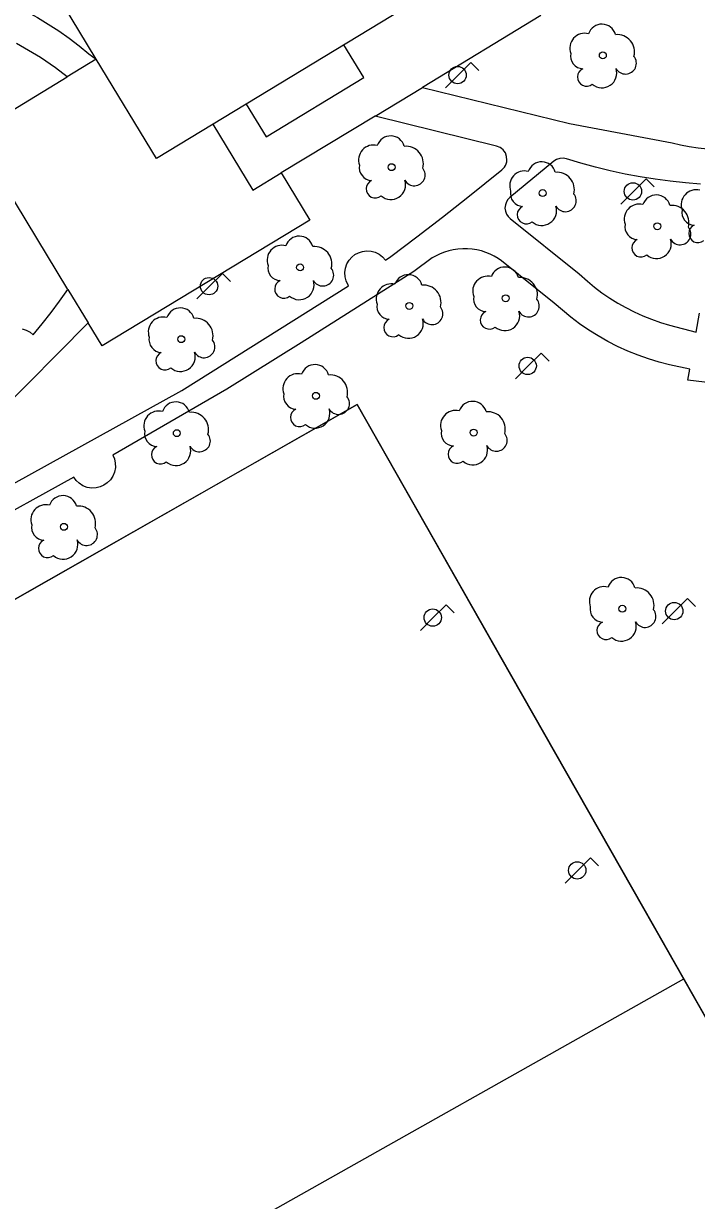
# Model space of a CAD drawing. Extents: x 282771 to 285132, y 4823109 to 4825496.
# Drawn here: x 283998.6 to 284048.1, y 4823678.7 to 4823765.2 of the extents above; entities that cross this region are included whole.
import ezdxf

# ---------------------------------------------------------------- set-up
doc = ezdxf.new("R2010")
doc.units = 0
for name, color, linetype in [('ACERA-INTERIOR', 7, 'Continuous'), ('ARBOL', 7, 'Continuous'), ('FAROLA', 7, 'Continuous'), ('PARQUE-JARDIN-AREA', 7, 'Continuous'), ('ZONA-VERDE', 7, 'Continuous')]:
    doc.layers.add(name, color=color, linetype=linetype)

msp = doc.modelspace()

# ---------------------------------------------------------------- linework, layer by layer
at = {"layer": 'ACERA-INTERIOR'}
msp.add_line((283980.899, 4823657.735), (284047.145, 4823695.022), dxfattribs=at)
for points in [[(284025.427, 4823773.638), (284028.968, 4823767.798), (284008.378, 4823755.315), (284003.957, 4823762.606), (284001.82, 4823761.31)], [(284014.975, 4823759.314), (284016.436, 4823756.904), (284023.619, 4823761.259), (284022.158, 4823763.669)], [(284024.447, 4823758.426), (284027.934, 4823760.54)], [(284012.525, 4823757.829), (284015.465, 4823752.98), (284017.56, 4823754.25)], [(284001.872, 4823745.679), (284003.352, 4823743.238)]]:
    msp.add_lwpolyline(points, dxfattribs=at)
at = {"layer": 'ARBOL'}
for centre in [(284041.193, 4823762.884), (284025.667, 4823754.673), (284036.771, 4823752.766), (284045.196, 4823750.331), (284018.942, 4823747.306), (284026.966, 4823744.47), (284034.056, 4823745.033), (284010.207, 4823742.032), (284020.103, 4823737.867), (284009.876, 4823735.122), (284031.691, 4823735.163), (284001.575, 4823728.235), (284042.628, 4823722.213)]:
    msp.add_circle(centre, 0.255, dxfattribs=at)
for centre, radius, start, end in [((284041.123, 4823764.144), 1.038, 15.64228, 161.38435), ((284039.863, 4823763.414), 1.097, 75.4318, 200.55608), ((284042.253, 4823763.144), 1.272, 345.03273, 95.79925), ((284039.753, 4823762.844), 0.935, 168.59898, 268.13236), ((284042.863, 4823762.314), 0.797, 208.96246, 38.99103), ((284039.993, 4823761.294), 0.672, 113.73672, 309.4725), ((284041.133, 4823761.594), 1.086, 228.95447, 17.92796), ((284025.597, 4823755.933), 1.038, 15.64228, 161.38435), ((284024.337, 4823755.203), 1.097, 75.4318, 200.55608), ((284026.727, 4823754.933), 1.272, 345.03273, 95.79925), ((284024.227, 4823754.633), 0.935, 168.59898, 268.13236), ((284027.337, 4823754.103), 0.797, 208.96246, 38.99103), ((284035.441, 4823753.296), 1.097, 75.4318, 200.55608), ((284036.701, 4823754.026), 1.038, 15.64228, 161.38435), ((284037.831, 4823753.026), 1.272, 345.03273, 95.79925), ((284024.467, 4823753.083), 0.672, 113.73672, 309.4725), ((284025.607, 4823753.383), 1.086, 228.95447, 17.92796), ((284035.331, 4823752.726), 0.935, 168.59898, 268.13236), ((284038.441, 4823752.196), 0.797, 208.96246, 38.99103), ((284045.126, 4823751.591), 1.038, 15.64228, 161.38435), ((284048.052, 4823751.916), 1.097, 75.4318, 200.55608), ((284035.571, 4823751.176), 0.672, 113.73672, 309.4725), ((284036.711, 4823751.476), 1.086, 228.95447, 17.92796), ((284043.866, 4823750.861), 1.097, 75.4318, 200.55608), ((284046.256, 4823750.591), 1.272, 345.03273, 95.79925), ((284047.942, 4823751.346), 0.935, 168.59898, 268.13236), ((284043.756, 4823750.291), 0.935, 168.59898, 268.13236), ((284046.866, 4823749.761), 0.797, 208.96246, 38.99103), ((284048.182, 4823749.796), 0.672, 113.73672, 309.4725), ((284018.872, 4823748.566), 1.038, 15.64228, 161.38435), ((284043.996, 4823748.741), 0.672, 113.73672, 309.4725), ((284045.136, 4823749.041), 1.086, 228.95447, 17.92796), ((284017.612, 4823747.836), 1.097, 75.4318, 200.55608), ((284020.002, 4823747.566), 1.272, 345.03273, 95.79925), ((284017.502, 4823747.266), 0.935, 168.59898, 268.13236), ((284033.986, 4823746.293), 1.038, 15.64228, 161.38435), ((284020.612, 4823746.736), 0.797, 208.96246, 38.99103), ((284026.896, 4823745.73), 1.038, 15.64228, 161.38435), ((284032.726, 4823745.563), 1.097, 75.4318, 200.55608), ((284035.116, 4823745.293), 1.272, 345.03273, 95.79925), ((284017.742, 4823745.716), 0.672, 113.73672, 309.4725), ((284018.882, 4823746.016), 1.086, 228.95447, 17.92796), ((284025.636, 4823745), 1.097, 75.4318, 200.55608), ((284028.026, 4823744.73), 1.272, 345.03273, 95.79925), ((284032.616, 4823744.993), 0.935, 168.59898, 268.13236), ((284035.726, 4823744.463), 0.797, 208.96246, 38.99103), ((284010.137, 4823743.292), 1.038, 15.64228, 161.38435), ((284025.526, 4823744.43), 0.935, 168.59898, 268.13236), ((284028.636, 4823743.9), 0.797, 208.96246, 38.99103), ((284032.856, 4823743.443), 0.672, 113.73672, 309.4725), ((284033.996, 4823743.743), 1.086, 228.95447, 17.92796), ((284008.877, 4823742.562), 1.097, 75.4318, 200.55608), ((284011.267, 4823742.292), 1.272, 345.03273, 95.79925), ((284025.766, 4823742.88), 0.672, 113.73672, 309.4725), ((284026.906, 4823743.18), 1.086, 228.95447, 17.92796), ((284008.767, 4823741.992), 0.935, 168.59898, 268.13236), ((284011.877, 4823741.462), 0.797, 208.96246, 38.99103), ((284009.007, 4823740.442), 0.672, 113.73672, 309.4725), ((284010.147, 4823740.742), 1.086, 228.95447, 17.92796), ((284020.033, 4823739.127), 1.038, 15.64228, 161.38435), ((284018.773, 4823738.397), 1.097, 75.4318, 200.55608), ((284021.163, 4823738.127), 1.272, 345.03273, 95.79925), ((284018.663, 4823737.827), 0.935, 168.59898, 268.13236), ((284021.773, 4823737.297), 0.797, 208.96246, 38.99103), ((284009.806, 4823736.382), 1.038, 15.64228, 161.38435), ((284020.043, 4823736.577), 1.086, 228.95447, 17.92796), ((284031.621, 4823736.423), 1.038, 15.64228, 161.38435), ((284008.546, 4823735.652), 1.097, 75.4318, 200.55608), ((284010.936, 4823735.382), 1.272, 345.03273, 95.79925), ((284018.903, 4823736.277), 0.672, 113.73672, 309.4725), ((284030.361, 4823735.693), 1.097, 75.4318, 200.55608), ((284032.751, 4823735.423), 1.272, 345.03273, 95.79925), ((284008.436, 4823735.082), 0.935, 168.59898, 268.13236), ((284030.251, 4823735.123), 0.935, 168.59898, 268.13236), ((284011.546, 4823734.552), 0.797, 208.96246, 38.99103), ((284033.361, 4823734.593), 0.797, 208.96246, 38.99103), ((284008.676, 4823733.532), 0.672, 113.73672, 309.4725), ((284009.816, 4823733.832), 1.086, 228.95447, 17.92796), ((284030.491, 4823733.573), 0.672, 113.73672, 309.4725), ((284031.631, 4823733.873), 1.086, 228.95447, 17.92796), ((284001.505, 4823729.495), 1.038, 15.64228, 161.38435), ((284000.245, 4823728.765), 1.097, 75.4318, 200.55608), ((284002.635, 4823728.495), 1.272, 345.03273, 95.79925), ((284000.135, 4823728.195), 0.935, 168.59898, 268.13236), ((284003.245, 4823727.665), 0.797, 208.96246, 38.99103), ((284000.375, 4823726.645), 0.672, 113.73672, 309.4725), ((284001.515, 4823726.945), 1.086, 228.95447, 17.92796), ((284042.558, 4823723.473), 1.038, 15.64228, 161.38435), ((284041.298, 4823722.743), 1.097, 75.4318, 200.55608), ((284043.688, 4823722.473), 1.272, 345.03273, 95.79925), ((284041.188, 4823722.173), 0.935, 168.59898, 268.13236), ((284044.298, 4823721.643), 0.797, 208.96246, 38.99103), ((284041.428, 4823720.623), 0.672, 113.73672, 309.4725), ((284042.568, 4823720.923), 1.086, 228.95447, 17.92796)]:
    msp.add_arc(centre, radius, start, end, dxfattribs=at)
at = {"layer": 'FAROLA'}
for p, q in [((284031.499, 4823762.369), (284030.559, 4823761.439)), ((284032.089, 4823761.779), (284031.499, 4823762.369)), ((284030.559, 4823761.439), (284029.629, 4823760.499)), ((284044.387, 4823753.824), (284043.447, 4823752.894)), ((284044.977, 4823753.234), (284044.387, 4823753.824)), ((284043.447, 4823752.894), (284042.517, 4823751.954)), ((284013.225, 4823746.856), (284012.285, 4823745.926)), ((284013.815, 4823746.266), (284013.225, 4823746.856)), ((284012.285, 4823745.926), (284011.355, 4823744.986)), ((284036.649, 4823740.997), (284035.709, 4823740.067)), ((284037.239, 4823740.407), (284036.649, 4823740.997)), ((284035.709, 4823740.067), (284034.779, 4823739.127)), ((284029.669, 4823722.497), (284028.729, 4823721.567)), ((284030.259, 4823721.907), (284029.669, 4823722.497)), ((284047.423, 4823722.972), (284046.483, 4823722.042)), ((284048.013, 4823722.382), (284047.423, 4823722.972)), ((284028.729, 4823721.567), (284027.799, 4823720.628)), ((284046.483, 4823722.042), (284045.553, 4823721.102)), ((284040.289, 4823703.918), (284039.349, 4823702.988)), ((284040.879, 4823703.328), (284040.289, 4823703.918)), ((284039.349, 4823702.988), (284038.419, 4823702.048))]:
    msp.add_line(p, q, dxfattribs=at)
for centre in [(284030.519, 4823761.439), (284043.407, 4823752.894), (284012.245, 4823745.926), (284035.669, 4823740.067), (284028.689, 4823721.567), (284046.443, 4823722.042), (284039.309, 4823702.988)]:
    msp.add_circle(centre, 0.637, dxfattribs=at)
at = {"layer": 'PARQUE-JARDIN-AREA'}
msp.add_lwpolyline([(283897.344, 4823791.315), (283954.505, 4823822.966), (283993.905, 4823845.086), (284006.275, 4823852.286), (284060.894, 4823760.846), (284064.724, 4823754.436), (284094.083, 4823705.346), (284071.403, 4823692.625), (284054.033, 4823682.885), (284044.203, 4823700.165), (284034.404, 4823717.395), (284023.134, 4823737.225), (284000.474, 4823724.325), (283973.883, 4823709.194), (283923.768, 4823680.665), (283920.428, 4823686.59), (283912.522, 4823699.468), (283936.689, 4823713.41), (283918.951, 4823744.095), (283923.637, 4823746.196)], close=True, dxfattribs=at)
at = {"layer": 'ZONA-VERDE'}
for points in [[(283989.858, 4823769.957), (283990.142, 4823769.82), (283990.404, 4823769.624), (283990.626, 4823769.374), (283990.793, 4823769.085), (283990.897, 4823768.775), (283990.917, 4823768.619), (283991.819, 4823768.479), (283992.72, 4823768.304), (283993.617, 4823768.095), (283994.509, 4823767.85), (283995.393, 4823767.57), (283996.268, 4823767.255), (283997.132, 4823766.907), (283997.982, 4823766.525), (283998.816, 4823766.111), (283999.634, 4823765.665), (284000.432, 4823765.189), (284001.21, 4823764.683), (284001.965, 4823764.15), (284002.697, 4823763.59), (284003.404, 4823763.005), (284003.957, 4823762.606), (283995.935, 4823775.837)], [(284036.63, 4823765.813), (284027.934, 4823760.54), (284038.736, 4823757.873), (284046.279, 4823756.457), (284046.892, 4823756.32), (284047.549, 4823756.196), (284048.211, 4823756.096), (284048.879, 4823756.019), (284049.551, 4823755.965), (284050.226, 4823755.936), (284050.902, 4823755.931), (284051.579, 4823755.95), (284052.254, 4823755.993), (284052.927, 4823756.061), (284062.046, 4823758.925), (284053.687, 4823773)], [(284001.872, 4823745.679), (283994.928, 4823757.132), (284001.82, 4823761.31), (284000.97, 4823761.963), (283999.854, 4823762.722), (283998.684, 4823763.424), (283998.08, 4823763.751)], [(283979.44, 4823721.229), (284010.251, 4823738.258), (284022.501, 4823745.942), (284022.329, 4823746.314), (284022.252, 4823746.611), (284022.232, 4823746.929), (284022.275, 4823747.251), (284022.38, 4823747.559), (284022.54, 4823747.835), (284022.742, 4823748.066), (284022.969, 4823748.248), (284023.225, 4823748.387), (284023.516, 4823748.483), (284023.833, 4823748.523), (284024.157, 4823748.501), (284024.47, 4823748.415), (284024.756, 4823748.273), (284025, 4823748.087), (284025.223, 4823747.842), (284025.6, 4823748.116), (284027.509, 4823749.541), (284029.401, 4823750.989), (284031.273, 4823752.458), (284033.772, 4823754.469), (284033.959, 4823754.666), (284034.032, 4823754.786), (284034.089, 4823754.917), (284034.126, 4823755.054), (284034.144, 4823755.193), (284034.122, 4823755.464), (284034.028, 4823755.719), (284033.953, 4823755.838), (284033.861, 4823755.946), (284033.755, 4823756.041), (284033.637, 4823756.119), (284033.385, 4823756.219), (284024.447, 4823758.426)], [(284024.447, 4823758.426), (284017.56, 4823754.25), (284019.658, 4823750.789), (284004.387, 4823741.53), (284003.352, 4823743.238), (283996.69, 4823736.517)], [(284048.381, 4823753.435), (284047.263, 4823753.52), (284046.148, 4823753.636), (284045.037, 4823753.783), (284043.931, 4823753.961), (284042.831, 4823754.168), (284041.739, 4823754.405), (284040.657, 4823754.672), (284039.584, 4823754.968), (284038.523, 4823755.291), (284038.282, 4823755.337), (284038.028, 4823755.321), (284037.788, 4823755.242), (284037.58, 4823755.109), (284034.364, 4823752.447), (284034.222, 4823752.303), (284034.105, 4823752.12), (284034.028, 4823751.904), (284034.002, 4823751.669), (284034.032, 4823751.435), (284034.112, 4823751.22), (284034.232, 4823751.039), (284034.377, 4823750.897), (284039.447, 4823746.832), (284040.055, 4823746.288), (284040.583, 4823745.855), (284041.131, 4823745.443), (284041.699, 4823745.054), (284042.285, 4823744.688), (284042.888, 4823744.348), (284043.505, 4823744.034), (284044.136, 4823743.748), (284044.777, 4823743.489), (284045.428, 4823743.259), (284046.087, 4823743.058), (284048.065, 4823742.548)], [(283973.89, 4823709.208), (284000.479, 4823724.337), (284023.139, 4823737.237), (284034.409, 4823717.408), (284044.209, 4823700.178), (284054.039, 4823682.898), (284071.409, 4823692.638), (284094.088, 4823705.358), (284064.866, 4823754.218), (284063.778, 4823754.232), (284062.689, 4823754.223), (284061.6, 4823754.192), (284060.512, 4823754.137), (284059.425, 4823754.061)], [(284052.351, 4823738.429), (284047.448, 4823739.011), (284047.591, 4823739.829), (284046.106, 4823740.145), (284045.324, 4823740.347), (284044.548, 4823740.584), (284043.782, 4823740.854), (284043.026, 4823741.159), (284042.284, 4823741.496), (284041.557, 4823741.866), (284040.848, 4823742.266), (284040.158, 4823742.696), (284039.489, 4823743.155), (284038.843, 4823743.64), (284038.221, 4823744.15), (284037.626, 4823744.683), (284033.756, 4823747.785), (284033.491, 4823747.968), (284033.208, 4823748.135), (284032.908, 4823748.282), (284032.594, 4823748.409), (284032.268, 4823748.514), (284031.932, 4823748.594), (284031.588, 4823748.648), (284031.241, 4823748.676), (284030.892, 4823748.678), (284030.546, 4823748.652), (284030.204, 4823748.601), (284029.87, 4823748.525), (284029.546, 4823748.424), (284029.236, 4823748.302), (284028.94, 4823748.16), (284028.66, 4823748.001), (284027.293, 4823747.016), (284019.007, 4823741.757), (284013.552, 4823738.347), (284005.176, 4823733.507), (284005.292, 4823733.229), (284005.357, 4823732.921), (284005.362, 4823732.594), (284005.3, 4823732.265), (284005.173, 4823731.956), (284004.991, 4823731.684), (284004.768, 4823731.461), (284004.523, 4823731.293), (284004.251, 4823731.172), (284003.945, 4823731.099), (284003.618, 4823731.086), (284003.288, 4823731.14), (284002.975, 4823731.259), (284002.699, 4823731.435), (284002.471, 4823731.652), (284002.297, 4823731.893), (283973.568, 4823716.013)], [(283998.498, 4823742.778), (283998.811, 4823742.683), (283999.089, 4823742.534), (283999.321, 4823742.348), (283999.987, 4823743.159), (284000.634, 4823743.984), (284001.263, 4823744.825), (284001.872, 4823745.679)], [(284048.065, 4823742.548), (284048.309, 4823743.946)]]:
    msp.add_lwpolyline(points, dxfattribs=at)

doc.saveas('drawing.dxf')
